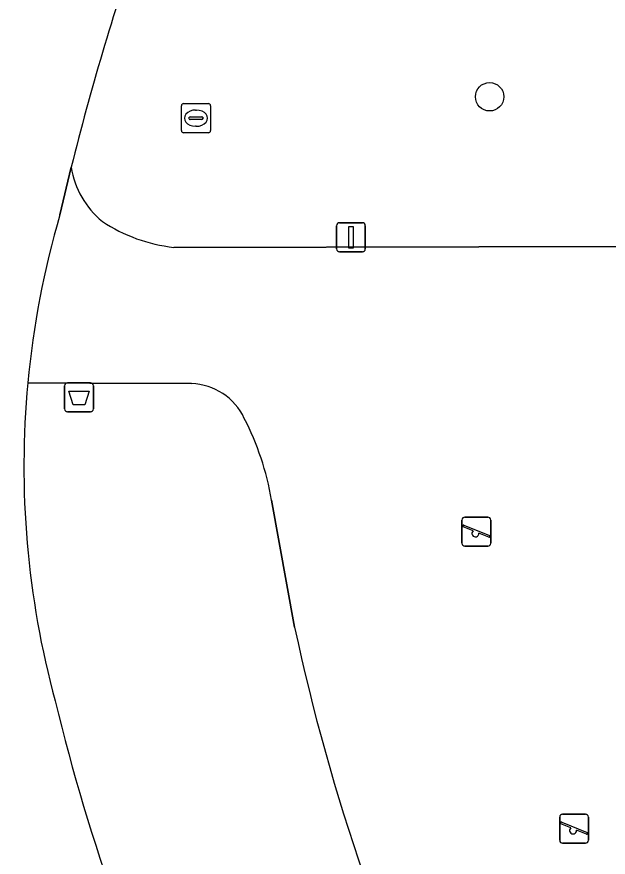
# Model space of a CAD drawing. Extents: x 159039 to 160102, y 381214 to 382524.
# Drawn here: x 159391.12 to 159411.48, y 381742.07 to 381771.02 of the extents above; entities that cross this region are included whole.
import ezdxf

# ---------------------------------------------------------------- set-up
doc = ezdxf.new("R2010")
doc.units = 0
for name, color, linetype in [('IMGEO_Afvalbak', 7, 'Continuous'), ('IMGEO_Boom', 7, 'Continuous'), ('IMGEO_Groenvoorziening', 7, 'Continuous'), ('IMGEO_Lichtmast', 7, 'Continuous'), ('IMGEO_Rijbaan_lokaal_gesloten', 7, 'Continuous'), ('IMGEO_Rioolput', 7, 'Continuous'), ('IMGEO_Speelvoorziening', 7, 'Continuous'), ('IMGEO_Voetpad_gesloten', 7, 'Continuous'), ('IMGEO_Voetpad_open', 7, 'Continuous')]:
    doc.layers.add(name, color=color, linetype=linetype)

msp = doc.modelspace()

# ---------------------------------------------------------------- linework, layer by layer
at = {"layer": 'IMGEO_Afvalbak'}
for p, q in [((159392.762, 381757.515), (159392.762, 381758.315)), ((159392.762, 381758.315), (159392.762, 381757.515)), ((159392.862, 381758.415), (159393.652, 381758.415)), ((159393.652, 381758.415), (159392.862, 381758.415)), ((159393.752, 381758.315), (159393.752, 381757.515)), ((159393.752, 381757.515), (159393.752, 381758.315)), ((159393.652, 381757.415), (159392.862, 381757.415)), ((159392.862, 381757.415), (159393.652, 381757.415))]:
    msp.add_line(p, q, dxfattribs=at)
msp.add_lwpolyline([(159392.905, 381758.129), (159393.609, 381758.129), (159393.46, 381757.659), (159393.054, 381757.659), (159392.905, 381758.129)], dxfattribs=at)
for centre, start, end in [((159392.862, 381758.315), 90, 180), ((159392.862, 381758.315), 90, 180), ((159393.652, 381758.315), 0, 90), ((159393.652, 381758.315), 360, 90), ((159392.862, 381757.515), 180, 270), ((159392.862, 381757.515), 180, 270), ((159393.652, 381757.515), 270, 0), ((159393.652, 381757.515), 270, 0)]:
    msp.add_arc(centre, 0.1, start, end, dxfattribs=at)
at = {"layer": 'IMGEO_Boom'}
msp.add_circle((159407.399, 381768.27), 0.489, dxfattribs=at)
at = {"layer": 'IMGEO_Groenvoorziening'}
for points in [[(159396.522, 381763.082), (159417.532, 381763.123)], [(159397.133, 381758.387), (159393.627, 381758.407), (159391.494, 381758.419)], [(159400.684, 381750), (159399.888, 381754.376)]]:
    msp.add_lwpolyline(points, dxfattribs=at)
for centre, radius, start, end in [((159479.616, 381744.425), 89.234, 160.85214, 166.1113), ((159396.065, 381766.356), 3.118, 189.426, 230.0111), ((159397.161, 381768.72), 5.674, 236.8937, 263.5333), ((159422.311, 381755.54), 30.951, 174.6633, 195.139), ((159397.064, 381756.302), 2.086, 25.2252, 88.0957), ((159390.252, 381752.732), 9.776, 9.6822, 27.1388), ((159472.31, 381765.327), 73.247, 192.07855, 205.9545), ((159462.939, 381764.652), 72.572, 193.70589, 205.56217)]:
    msp.add_arc(centre, radius, start, end, dxfattribs=at)
at = {"layer": 'IMGEO_Lichtmast'}
for p, q in [((159402.129, 381763.029), (159402.129, 381763.829)), ((159402.129, 381763.829), (159402.129, 381763.029)), ((159402.229, 381763.929), (159403.019, 381763.929)), ((159403.019, 381763.929), (159402.229, 381763.929)), ((159403.119, 381763.829), (159403.119, 381763.029)), ((159403.119, 381763.029), (159403.119, 381763.829)), ((159403.019, 381762.929), (159402.229, 381762.929)), ((159402.229, 381762.929), (159403.019, 381762.929))]:
    msp.add_line(p, q, dxfattribs=at)
msp.add_lwpolyline([(159402.549, 381763.804), (159402.699, 381763.804), (159402.699, 381763.054), (159402.549, 381763.054), (159402.549, 381763.804)], dxfattribs=at)
for centre, start, end in [((159402.229, 381763.829), 90, 180), ((159402.229, 381763.829), 90, 180), ((159403.019, 381763.829), 0, 90), ((159403.019, 381763.829), 360, 90), ((159402.229, 381763.029), 180, 270), ((159402.229, 381763.029), 180, 270), ((159403.019, 381763.029), 270, 0), ((159403.019, 381763.029), 270, 0)]:
    msp.add_arc(centre, 0.1, start, end, dxfattribs=at)
at = {"layer": 'IMGEO_Rijbaan_lokaal_gesloten'}
for centre, radius, start, end in [((159454.454, 381751.79), 67.606, 157.41802, 172.05891), ((159484.709, 381772.301), 101.82, 194.20461, 204.10116), ((159484.709, 381772.301), 101.82, 194.20461, 204.10116), ((159505.895, 381782.949), 127.63, 198.03033, 221.6169), ((159505.895, 381782.949), 127.63, 198.03033, 221.6169)]:
    msp.add_arc(centre, radius, start, end, dxfattribs=at)
at = {"layer": 'IMGEO_Rioolput'}
for p, q in [((159396.786, 381767.107), (159396.786, 381767.959)), ((159396.861, 381768.033), (159397.713, 381768.033)), ((159397.787, 381767.959), (159397.787, 381767.107)), ((159397.045, 381767.527), (159397.045, 381767.539)), ((159397.088, 381767.576), (159397.486, 381767.576)), ((159397.274, 381767.813), (159397.299, 381767.813)), ((159397.529, 381767.539), (159397.529, 381767.527)), ((159397.483, 381767.49), (159397.085, 381767.49)), ((159397.297, 381767.253), (159397.272, 381767.253)), ((159397.713, 381767.033), (159396.861, 381767.033))]:
    msp.add_line(p, q, dxfattribs=at)
for points in [[(159396.786, 381767.107), (159396.786, 381767.959)], [(159396.861, 381768.033), (159397.713, 381768.033)], [(159397.787, 381767.959), (159397.787, 381767.107)], [(159397.713, 381767.033), (159396.861, 381767.033)]]:
    msp.add_lwpolyline(points, dxfattribs=at)
for centre, radius, start, end in [((159396.863, 381767.957), 0.0765, 91.552, 178.448), ((159396.863, 381767.957), 0.0765, 91.552, 178.448), ((159397.711, 381767.957), 0.0765, 1.552, 88.448), ((159397.711, 381767.957), 0.0765, 1.552, 88.448), ((159397.085, 381767.536), 0.0403, 85.8775, 175.7526), ((159397.49, 381767.538), 0.0386, 1.7309, 96.639), ((159397.082, 381767.526), 0.0366, 178.938, 274.7102), ((159397.486, 381767.533), 0.043, 264.8664, 352.4533), ((159396.863, 381767.109), 0.0765, 181.552, 268.448), ((159396.863, 381767.109), 0.0765, 181.552, 268.448), ((159397.711, 381767.109), 0.0765, 271.552, 358.448), ((159397.711, 381767.109), 0.0765, 271.552, 358.448)]:
    msp.add_arc(centre, radius, start, end, dxfattribs=at)
for centre, major_axis, ratio, start_param, end_param in [((159397.273, 381767.533), (-0.387, 0.002), 0.722429, 4.712389, 7.853982), ((159397.298, 381767.533), (-0.39, 0.002), 0.717154, 1.570796, 4.712389)]:
    msp.add_ellipse(centre, major_axis=major_axis, ratio=ratio, start_param=start_param, end_param=end_param, dxfattribs=at)
at = {"layer": 'IMGEO_Speelvoorziening'}
for p, q in [((159406.448, 381752.888), (159406.448, 381753.688)), ((159406.448, 381753.688), (159406.448, 381752.888)), ((159406.548, 381753.788), (159407.338, 381753.788)), ((159407.338, 381753.788), (159406.548, 381753.788)), ((159407.438, 381753.688), (159407.438, 381752.888)), ((159407.438, 381752.888), (159407.438, 381753.688)), ((159406.831, 381753.316), (159406.492, 381753.453)), ((159406.517, 381753.513), (159407.393, 381753.16)), ((159407.369, 381753.1), (159407.029, 381753.237)), ((159407.338, 381752.788), (159406.548, 381752.788)), ((159406.548, 381752.788), (159407.338, 381752.788)), ((159409.913, 381743.553), (159410.703, 381743.553)), ((159410.703, 381743.553), (159409.913, 381743.553)), ((159409.813, 381742.653), (159409.813, 381743.453)), ((159409.813, 381743.453), (159409.813, 381742.653)), ((159410.196, 381743.081), (159409.857, 381743.218)), ((159409.882, 381743.278), (159410.758, 381742.925)), ((159410.803, 381743.453), (159410.803, 381742.653)), ((159410.803, 381742.653), (159410.803, 381743.453)), ((159410.734, 381742.865), (159410.394, 381743.002)), ((159410.703, 381742.553), (159409.913, 381742.553)), ((159409.913, 381742.553), (159410.703, 381742.553))]:
    msp.add_line(p, q, dxfattribs=at)
for centre, radius, start, end in [((159406.548, 381753.688), 0.1, 90, 180), ((159406.548, 381753.688), 0.1, 90, 180), ((159407.338, 381753.688), 0.1, 0, 90), ((159407.338, 381753.688), 0.1, 360, 90), ((159406.505, 381753.483), 0.0327, 68.078, 248.078), ((159406.91, 381753.226), 0.12, 130.9928, 5.1632), ((159407.381, 381753.13), 0.0327, 248.078, 68.078), ((159406.548, 381752.888), 0.1, 180, 270), ((159406.548, 381752.888), 0.1, 180, 270), ((159407.338, 381752.888), 0.1, 270, 0), ((159407.338, 381752.888), 0.1, 270, 0), ((159409.913, 381743.453), 0.1, 90, 180), ((159409.913, 381743.453), 0.1, 90, 180), ((159410.703, 381743.453), 0.1, 0, 90), ((159410.703, 381743.453), 0.1, 360, 90), ((159409.87, 381743.248), 0.0327, 68.078, 248.078), ((159410.275, 381742.991), 0.12, 130.9928, 5.1632), ((159410.746, 381742.895), 0.0327, 248.078, 68.078), ((159409.913, 381742.653), 0.1, 180, 270), ((159409.913, 381742.653), 0.1, 180, 270), ((159410.703, 381742.653), 0.1, 270, 0), ((159410.703, 381742.653), 0.1, 270, 0)]:
    msp.add_arc(centre, radius, start, end, dxfattribs=at)
at = {"layer": 'IMGEO_Voetpad_gesloten'}
for points in [[(159392.99, 381765.845), (159392.601, 381764.208)], [(159417.532, 381763.123), (159396.522, 381763.082)], [(159391.494, 381758.419), (159393.627, 381758.407), (159397.133, 381758.387)], [(159399.888, 381754.376), (159400.684, 381750)]]:
    msp.add_lwpolyline(points, dxfattribs=at)
for centre, radius, start, end in [((159396.065, 381766.356), 3.118, 189.426, 230.0111), ((159422.224, 381755.543), 30.864, 163.6953, 174.6534), ((159397.161, 381768.72), 5.674, 236.8937, 263.5333), ((159397.064, 381756.302), 2.086, 25.2252, 88.0957), ((159390.252, 381752.732), 9.776, 9.6822, 27.1388), ((159472.31, 381765.327), 73.247, 192.07855, 205.9545)]:
    msp.add_arc(centre, radius, start, end, dxfattribs=at)
at = {"layer": 'IMGEO_Voetpad_open'}
msp.add_lwpolyline([(159392.601, 381764.208), (159392.99, 381765.845)], dxfattribs=at)
for centre, radius, start, end in [((159454.454, 381751.79), 67.606, 157.41802, 172.05891), ((159479.616, 381744.425), 89.234, 160.85214, 166.1113), ((159422.224, 381755.543), 30.864, 163.6953, 174.6534), ((159422.311, 381755.54), 30.951, 174.6633, 195.139), ((159462.939, 381764.652), 72.572, 193.70589, 205.56217)]:
    msp.add_arc(centre, radius, start, end, dxfattribs=at)

doc.saveas('drawing.dxf')
